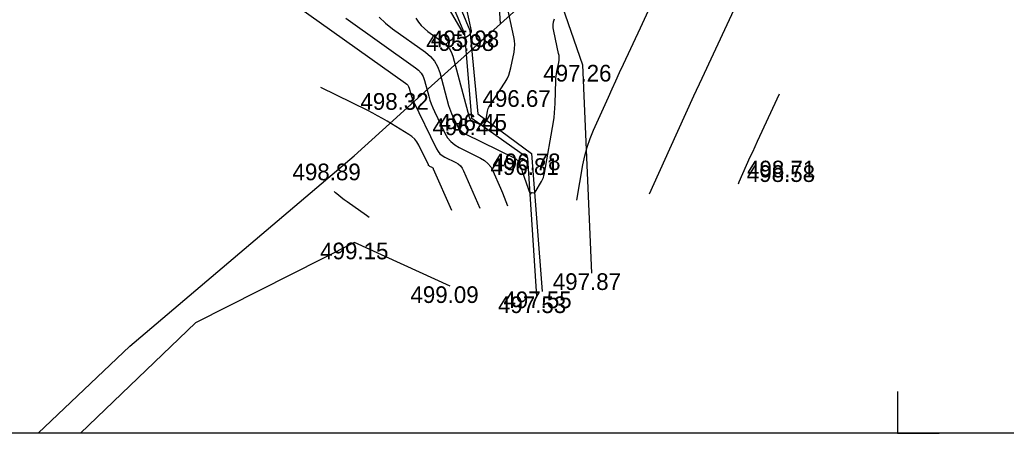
# Model space of a CAD drawing. Extents: x -636600 to -628587, y -1090963 to -1085869.
# Drawn here: x -629742.5 to -629624.2, y -1089118 to -1089068.4 of the extents above; entities that cross this region are included whole.
import ezdxf

# ---------------------------------------------------------------- set-up
doc = ezdxf.new("R2010")
doc.units = 0
for name, color, linetype in [('01_OBVOD PÚ', 7, 'Continuous'), ('01_PARCELY_NÁVRH_PC', 7, 'Continuous'), ('08_LEGENDA_HV', 7, 'Continuous'), ('42', 7, 'Continuous'), ('60', 7, 'Continuous'), ('Ex_Major Contours', 7, 'Continuous'), ('Ex_Minor Contours', 7, 'Continuous'), ('koty_vše', 7, 'Continuous')]:
    doc.layers.add(name, color=color, linetype=linetype)

msp = doc.modelspace()

# ---------------------------------------------------------------- linework, layer by layer
at = {"layer": '01_OBVOD PÚ'}
msp.add_line((-629740.3, -1089118), (-629740.3, -1089118), dxfattribs=at)
msp.add_lwpolyline([(-629740.3, -1089118), (-629729.32, -1089107.54), (-629702.44, -1089084.72), (-629694.33, -1089077.4), (-629684.89, -1089068.88), (-629677.84, -1089062.52), (-629643.31, -1089031.37), (-629627.88, -1089030.37)], dxfattribs=at)
at = {"layer": '01_PARCELY_NÁVRH_PC'}
msp.add_lwpolyline([(-629672.89, -1088969.43), (-629672.65, -1088975.49), (-629676.91, -1088987.73), (-629680.3, -1089000.72), (-629682.46, -1089017.32), (-629682.34, -1089033.6), (-629677.84, -1089062.52), (-629684.89, -1089068.88), (-629687.67, -1089023.06), (-629686.04, -1089003.44), (-629678.86, -1088975.9), (-629678.8, -1088971.23), (-629680.07, -1088967.45)], dxfattribs=at)
at = {"layer": '08_LEGENDA_HV'}
msp.add_line((-629427.27, -1089118), (-629847.27, -1089118), dxfattribs=at)
msp.add_lwpolyline([(-629637.27, -1089113), (-629637.27, -1089118), (-629632.27, -1089118)], dxfattribs=at)
at = {"layer": '42'}
for p, q in [((-629687.64, -1089037.56), (-629675.03, -1089073.8)), ((-629675.03, -1089073.8), (-629673.94, -1089098.81)), ((-629702.39, -1089095.13), (-629721.44, -1089104.75)), ((-629690.91, -1089100.37), (-629702.39, -1089095.13)), ((-629721.44, -1089104.75), (-629735.24, -1089118))]:
    msp.add_line(p, q, dxfattribs=at)
at = {"layer": '60'}
for p, q in [((-629697.3, -1089048.27), (-629688.55, -1089069.68)), ((-629689.13, -1089070.13), (-629698.03, -1089048.83)), ((-629688.55, -1089069.68), (-629687.57, -1089079.68)), ((-629688.32, -1089080.23), (-629689.13, -1089070.13)), ((-629681.59, -1089085.01), (-629688.32, -1089080.23)), ((-629687.57, -1089079.68), (-629681.14, -1089084.44)), ((-629680.51, -1089101.58), (-629681.59, -1089085.01)), ((-629681.14, -1089084.44), (-629679.86, -1089100.99))]:
    msp.add_line(p, q, dxfattribs=at)
at = {"layer": 'Ex_Major Contours'}
for points in [[(-629675.71, -1089090.04), (-629674.98, -1089085.78), (-629674.76, -1089084.72), (-629674.47, -1089083.68), (-629674.13, -1089082.65), (-629673.71, -1089081.65), (-629671.93, -1089077.68), (-629671.48, -1089076.69), (-629671.03, -1089075.7), (-629670.58, -1089074.71), (-629670.12, -1089073.73), (-629668.09, -1089069.37), (-629667.61, -1089068.31), (-629667.12, -1089067.26), (-629666.64, -1089066.2), (-629666.16, -1089065.14), (-629662.4, -1089056.76), (-629661.63, -1089055), (-629660.88, -1089053.24), (-629660.15, -1089051.46), (-629659.45, -1089049.68), (-629654.99, -1089038.11)], [(-629703.42, -1089068.21), (-629695.05, -1089074.14), (-629694.69, -1089074.45), (-629694.39, -1089074.81), (-629694.16, -1089075.21), (-629693.99, -1089075.66), (-629693.48, -1089077.56), (-629693.34, -1089078.03), (-629693.18, -1089078.49), (-629693, -1089078.95), (-629692.79, -1089079.4), (-629691.53, -1089082), (-629691.21, -1089082.54), (-629690.82, -1089083.01), (-629690.35, -1089083.41), (-629689.81, -1089083.73), (-629687.25, -1089084.98), (-629686.77, -1089085.27), (-629686.37, -1089085.62), (-629686.04, -1089086.04), (-629685.77, -1089086.53), (-629684.87, -1089088.61), (-629684.65, -1089089.14), (-629684.43, -1089089.66), (-629684.23, -1089090.19), (-629684.04, -1089090.73), (-629684.04, -1089090.73)]]:
    msp.add_lwpolyline(points, dxfattribs=at)
at = {"layer": 'Ex_Minor Contours'}
for points in [[(-629699.47, -1089052.66), (-629689.36, -1089070.05), (-629689.35, -1089070.07), (-629689.33, -1089070.09), (-629689.32, -1089070.1), (-629689.3, -1089070.11), (-629689.23, -1089070.16), (-629689.22, -1089070.18), (-629689.21, -1089070.19), (-629689.2, -1089070.21), (-629689.19, -1089070.23), (-629689.1, -1089070.55), (-629689.1, -1089070.56), (-629689.1, -1089070.56), (-629689.09, -1089070.56), (-629689.09, -1089070.56), (-629689.07, -1089070.54), (-629689.07, -1089070.54), (-629689.07, -1089070.53), (-629689.06, -1089070.53), (-629689.06, -1089070.53), (-629688.56, -1089070.14), (-629688.54, -1089070.12), (-629688.52, -1089070.1), (-629688.49, -1089070.07), (-629688.48, -1089070.05), (-629688.39, -1089069.92), (-629688.38, -1089069.9), (-629688.37, -1089069.88), (-629688.37, -1089069.87), (-629688.36, -1089069.85), (-629688.35, -1089069.78), (-629688.35, -1089069.76), (-629688.35, -1089069.74), (-629688.35, -1089069.72), (-629688.35, -1089069.71), (-629691.98, -1089053.05)], [(-629653.1, -1089058.99), (-629660.74, -1089075.43), (-629661.72, -1089077.55), (-629662.69, -1089079.67), (-629663.66, -1089081.8), (-629664.62, -1089083.93), (-629667.05, -1089089.32)], [(-629695.02, -1089068.21), (-629694.72, -1089068.66), (-629694.38, -1089069.08), (-629694, -1089069.45), (-629693.57, -1089069.79), (-629691.78, -1089071.06), (-629691.37, -1089071.4), (-629691.04, -1089071.8), (-629690.78, -1089072.25), (-629690.6, -1089072.75), (-629688.62, -1089080.06), (-629688.61, -1089080.09), (-629688.6, -1089080.13), (-629688.58, -1089080.16), (-629688.57, -1089080.2), (-629688.5, -1089080.33), (-629688.49, -1089080.36), (-629688.46, -1089080.38), (-629688.44, -1089080.41), (-629688.41, -1089080.43), (-629687.4, -1089080.92), (-629687.32, -1089080.95), (-629687.24, -1089080.94), (-629687.17, -1089080.91), (-629687.11, -1089080.86), (-629686.77, -1089080.44), (-629686.75, -1089080.43), (-629686.74, -1089080.42), (-629686.72, -1089080.42), (-629686.71, -1089080.41), (-629686.63, -1089080.4), (-629686.62, -1089080.4), (-629686.61, -1089080.39), (-629686.6, -1089080.38), (-629686.59, -1089080.36), (-629686.42, -1089079.37), (-629686.39, -1089079.21), (-629686.33, -1089079.04), (-629686.26, -1089078.89), (-629686.18, -1089078.74), (-629684.33, -1089075.87), (-629684.09, -1089075.47), (-629683.89, -1089075.04), (-629683.74, -1089074.6), (-629683.62, -1089074.14), (-629683.25, -1089072.28), (-629683.18, -1089071.82), (-629683.16, -1089071.35), (-629683.19, -1089070.89), (-629683.26, -1089070.42), (-629685.12, -1089061.93)], [(-629709.39, -1089066.68), (-629696.25, -1089076), (-629696.11, -1089076.12), (-629695.99, -1089076.25), (-629695.9, -1089076.41), (-629695.83, -1089076.59), (-629695.63, -1089077.33), (-629695.58, -1089077.51), (-629695.52, -1089077.69), (-629695.45, -1089077.87), (-629695.37, -1089078.05), (-629692.53, -1089083.89), (-629692.35, -1089084.2), (-629692.13, -1089084.46), (-629691.86, -1089084.68), (-629691.56, -1089084.87), (-629690.24, -1089085.51), (-629689.94, -1089085.69), (-629689.68, -1089085.92), (-629689.46, -1089086.19), (-629689.3, -1089086.5), (-629687.34, -1089091.01)], [(-629699.42, -1089068.07), (-629698.67, -1089068.81), (-629697.84, -1089069.47), (-629693.86, -1089072.29), (-629693.27, -1089072.78), (-629692.79, -1089073.36), (-629692.42, -1089074.01), (-629692.15, -1089074.73), (-629691.09, -1089078.66), (-629690.99, -1089078.99), (-629690.88, -1089079.31), (-629690.75, -1089079.62), (-629690.61, -1089079.93), (-629690.02, -1089081.16), (-629689.85, -1089081.45), (-629689.64, -1089081.7), (-629689.39, -1089081.91), (-629689.11, -1089082.08), (-629683.15, -1089085), (-629683.02, -1089085.08), (-629682.91, -1089085.18), (-629682.82, -1089085.29), (-629682.74, -1089085.43), (-629682.49, -1089086), (-629682.43, -1089086.14), (-629682.38, -1089086.29), (-629682.32, -1089086.44), (-629682.27, -1089086.58), (-629681.33, -1089089.31), (-629681.32, -1089089.33), (-629681.3, -1089089.34), (-629681.29, -1089089.34), (-629681.27, -1089089.31), (-629681.19, -1089089.18), (-629681.17, -1089089.15), (-629681.14, -1089089.13), (-629681.11, -1089089.12), (-629681.07, -1089089.12), (-629680.87, -1089089.15), (-629680.83, -1089089.15), (-629680.79, -1089089.14), (-629680.76, -1089089.12), (-629680.73, -1089089.08), (-629679.96, -1089087.79), (-629679.84, -1089087.56), (-629679.73, -1089087.32), (-629679.66, -1089087.07), (-629679.6, -1089086.81), (-629678.53, -1089080.65), (-629678.45, -1089080.1), (-629678.38, -1089079.56), (-629678.34, -1089079.01), (-629678.31, -1089078.45), (-629678.23, -1089075.69), (-629678.22, -1089075.42), (-629678.19, -1089075.14), (-629678.16, -1089074.87), (-629678.11, -1089074.59), (-629677.89, -1089073.5), (-629677.85, -1089073.23), (-629677.84, -1089072.96), (-629677.85, -1089072.69), (-629677.9, -1089072.42), (-629678.48, -1089069.74), (-629678.54, -1089069.36), (-629678.55, -1089068.99), (-629678.51, -1089068.63), (-629678.41, -1089068.26)], [(-629690.72, -1089091.29), (-629692.89, -1089086.31), (-629692.92, -1089086.25), (-629692.96, -1089086.2), (-629693.02, -1089086.15), (-629693.07, -1089086.12), (-629693.33, -1089085.99), (-629693.39, -1089085.96), (-629693.44, -1089085.91), (-629693.49, -1089085.86), (-629693.52, -1089085.8), (-629694.67, -1089083.44), (-629694.89, -1089083.05), (-629695.16, -1089082.7), (-629695.49, -1089082.4), (-629695.86, -1089082.14), (-629698.46, -1089080.56), (-629699.03, -1089080.22), (-629699.61, -1089079.9), (-629700.19, -1089079.59), (-629700.78, -1089079.29), (-629706.43, -1089076.51)], [(-629651.44, -1089077.31), (-629653.8, -1089082.38), (-629654.09, -1089083), (-629654.38, -1089083.63), (-629654.66, -1089084.26), (-629654.95, -1089084.89), (-629656.28, -1089087.86), (-629656.37, -1089088.12)], [(-629700.64, -1089092.11), (-629700.95, -1089091.89), (-629703.25, -1089090.24), (-629703.6, -1089089.98), (-629703.96, -1089089.71), (-629704.3, -1089089.43), (-629704.64, -1089089.15), (-629704.81, -1089089.01)]]:
    msp.add_lwpolyline(points, dxfattribs=at)

# ---------------------------------------------------------------- texts
at = {"layer": 'koty_vše'}
for s, p in [('495.98', (-629693.21, -1089071.68)), ('495.98', (-629693.79, -1089072.13)), ('497.26', (-629679.74, -1089075.8)), ('496.67', (-629687.03, -1089078.84)), ('498.32', (-629701.67, -1089079.19)), ('496.44', (-629693.03, -1089082.23)), ('496.45', (-629692.28, -1089081.68)), ('496.81', (-629686.06, -1089087.01)), ('496.78', (-629685.85, -1089086.44)), ('498.71', (-629655.3, -1089087.3)), ('498.89', (-629709.81, -1089087.65)), ('498.58', (-629655.33, -1089087.85)), ('499.15', (-629706.49, -1089097.13)), ('497.87', (-629678.6, -1089100.81)), ('499.09', (-629695.67, -1089102.37)), ('497.53', (-629685.17, -1089103.58)), ('497.55', (-629684.52, -1089102.99))]:
    msp.add_text(s, height=2, dxfattribs=at).set_placement(p)

doc.saveas('drawing.dxf')
